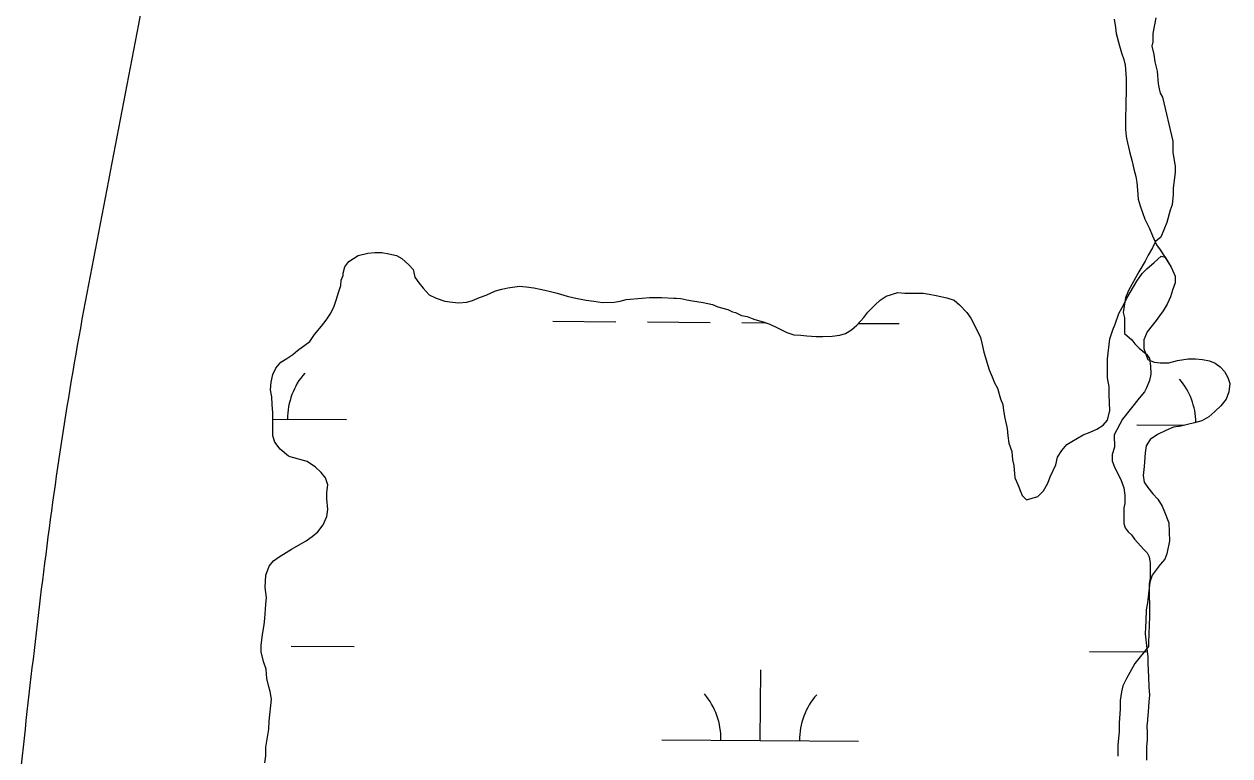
# Model space of a CAD drawing. Extents: x 3172231 to 3210228, y 940198 to 965780.
# Drawn here: x 3185694 to 3186308, y 960749 to 961121 of the extents above; entities that cross this region are included whole.
import ezdxf

# ---------------------------------------------------------------- set-up
doc = ezdxf.new("R2010")
doc.units = 0
for name, color, linetype in [('V-BORW-LINE', 7, 'Continuous'), ('V-SITE-VEGE', 7, 'Continuous'), ('V-TOPO-SHOR', 7, 'Continuous'), ('V-WETL-SWMP', 7, 'Continuous')]:
    doc.layers.add(name, color=color, linetype=linetype)

msp = doc.modelspace()

# ---------------------------------------------------------------- linework, layer by layer
at = {"layer": 'V-BORW-LINE'}
for points in [[(3185740.142, 961054.743), (3185767.409, 961196.121), (3185799.795, 961352.954)], [(3185696.066, 960771.213), (3185714.258, 960913.133), (3185740.142, 961054.743)], [(3185728.019, 960520.638), (3185693.072, 960628.475), (3185696.066, 960771.213)]]:
    msp.add_spline(points, degree=3, dxfattribs=at)
at = {"layer": 'V-SITE-VEGE'}
for points in [[(3186269.892, 961124.13), (3186268.323, 961116.153), (3186268.335, 961111.902), (3186267.811, 961109.776), (3186268.888, 961105.526), (3186269.431, 961101.809), (3186270.508, 961097.029), (3186271.061, 961090.654), (3186271.6, 961087.999), (3186272.138, 961085.876), (3186273.207, 961083.754), (3186278.593, 961061.449), (3186278.612, 961055.604), (3186279.697, 961048.7), (3186279.708, 961045.512), (3186278.669, 961037.537), (3186278.679, 961034.348), (3186278.165, 961029.031), (3186277.111, 961026.373), (3186275.538, 961019.991), (3186272.372, 961012.541), (3186269.722, 961010.407), (3186268.138, 961007.212), (3186266.025, 961003.487), (3186264.44, 961000.292), (3186261.267, 960994.969), (3186255.986, 960985.384), (3186254.403, 960981.659), (3186253.362, 960974.217), (3186253.903, 960971.562), (3186253.927, 960963.592), (3186257.659, 960960.413), (3186259.26, 960958.293), (3186261.392, 960956.176), (3186265.122, 960952.997), (3186266.723, 960950.878), (3186267.266, 960947.158), (3186267.28, 960942.909), (3186266.756, 960939.718), (3186265.175, 960935.993), (3186264.12, 960933.865), (3186261.472, 960930.668), (3186253.004, 960920.01), (3186248.779, 960912.027), (3186248.799, 960905.65), (3186247.749, 960901.926), (3186247.759, 960898.738), (3186248.832, 960895.553), (3186252.039, 960889.186), (3186253.649, 960884.94), (3186254.192, 960881.221)], [(3186254.192, 960881.221), (3186254.202, 960876.969), (3186253.68, 960874.844), (3186253.704, 960866.873), (3186254.243, 960864.749), (3186255.842, 960862.625), (3186257.444, 960861.038), (3186259.045, 960858.918), (3186263.844, 960853.618), (3186265.443, 960852.031), (3186266.512, 960849.907), (3186267.057, 960846.72), (3186267.078, 960839.28), (3186266.557, 960836.091), (3186266.611, 960819.617), (3186266.121, 960806.33), (3186266.127, 960804.204), (3186259.293, 960795.637), (3186254.917, 960788.078), (3186253.039, 960784.297), (3186252.422, 960781.152), (3186251.81, 960776.746), (3186251.822, 960772.345), (3186251.218, 960765.425), (3186251.232, 960761.024), (3186250.626, 960754.106), (3186250.644, 960748.445)]]:
    msp.add_lwpolyline(points, dxfattribs=at)
at = {"layer": 'V-TOPO-SHOR'}
for points in [[(3186248.756, 961123.526), (3186249.381, 961119.256), (3186249.797, 961116.202), (3186251.445, 961109.901), (3186252.473, 961106.444), (3186253.706, 961102.989), (3186254.327, 961100.142), (3186254.536, 961098.106), (3186254.755, 961093.224), (3186254.765, 961089.763), (3186254.777, 961086.101), (3186254.589, 961081.827), (3186254.597, 961078.57), (3186254.409, 961074.091), (3186254.421, 961070.632), (3186254.429, 961067.376), (3186254.849, 961063.919), (3186255.056, 961062.901), (3186255.47, 961060.665), (3186256.502, 961056.19), (3186257.941, 961051.107), (3186258.769, 961047.242), (3186259.799, 961043.38), (3186260.215, 961040.328), (3186260.635, 961036.463), (3186260.852, 961031.987), (3186261.88, 961028.53), (3186263.113, 961025.075), (3186264.343, 961021.822), (3186266.598, 961016.944), (3186268.237, 961013.288), (3186270.287, 961008.613), (3186272.128, 961006.178), (3186274.581, 961002.317), (3186277.649, 960997.24), (3186279.699, 960992.769), (3186279.71, 960989.31), (3186278.297, 960985.642), (3186277.291, 960982.179), (3186275.673, 960978.511), (3186273.65, 960975.046), (3186271.827, 960972.599), (3186270.002, 960970.149), (3186267.977, 960967.702), (3186265.544, 960964.437), (3186263.725, 960960.362), (3186263.739, 960955.885), (3186265.589, 960950.599), (3186265.791, 960950.396), (3186269.054, 960948.981), (3186272.107, 960948.586), (3186276.584, 960948.598), (3186280.852, 960949.833), (3186286.345, 960950.665), (3186290.009, 960950.677), (3186293.673, 960950.282), (3186297.134, 960949.682), (3186299.987, 960948.469), (3186302.639, 960946.646), (3186304.886, 960944.211), (3186306.522, 960941.166), (3186307.55, 960938.114), (3186306.952, 960933.84), (3186305.744, 960930.172), (3186302.905, 960926.705), (3186299.862, 960923.846), (3186296.819, 960921.19), (3186293.366, 960919.144), (3186289.501, 960918.114), (3186286.044, 960917.288), (3186282.587, 960916.465)], [(3186282.587, 960916.465), (3186278.927, 960915.842), (3186275.065, 960914.202), (3186270.799, 960912.154), (3186266.938, 960909.698), (3186264.915, 960906.436), (3186264.52, 960902.77), (3186263.932, 960895.85), (3186263.539, 960891.373), (3186263.956, 960887.914), (3186265.796, 960885.274), (3186268.452, 960882.026), (3186270.903, 960879.185), (3186273.154, 960875.732), (3186274.383, 960872.888), (3186276.437, 960867.196), (3186276.654, 960862.517), (3186276.871, 960858.04), (3186275.468, 960851.523), (3186274.461, 960848.67), (3186272.026, 960846.018), (3186267.975, 960840.509), (3186266.764, 960837.046), (3186265.974, 960829.513), (3186265.576, 960826.46), (3186264.976, 960822.998), (3186264.792, 960817.299), (3186264.597, 960814.042), (3186264.405, 960810.786), (3186265.243, 960803.26), (3186265.867, 960798.988), (3186265.877, 960795.731)], [(3186265.877, 960795.731), (3186266.109, 960788.692), (3186266.357, 960783.708), (3186266.613, 960779.599), (3186266.287, 960776.085), (3186265.949, 960771.104), (3186265.623, 960767.297), (3186265.617, 960766.709), (3186265.302, 960764.073), (3186265.56, 960760.262), (3186265.529, 960756.744), (3186265.204, 960753.227), (3186265.177, 960750.296), (3186265.144, 960746.485)]]:
    msp.add_lwpolyline(points, dxfattribs=at)
at = {"layer": 'V-WETL-SWMP'}
for p, q in [((3185963.34, 960969.785), (3185995.339, 960969.567)), ((3186011.339, 960969.458), (3186043.338, 960969.24)), ((3186059.338, 960969.131), (3186071.489, 960969.049)), ((3186118.631, 960968.728), (3186139.336, 960968.587)), ((3185820.958, 960920.011), (3185858.405, 960919.756)), ((3186260.303, 960917.02), (3186284.237, 960916.857)), ((3185830.212, 960804.513), (3185862.211, 960804.295)), ((3186236.11, 960801.75), (3186265.493, 960801.55)), ((3186068.734, 960756.459), (3186068.979, 960792.458)), ((3186018.735, 960756.799), (3186118.732, 960756.118))]:
    msp.add_line(p, q, dxfattribs=at)
for points in [[(3185819.713, 960934.893), (3185820, 960938.782), (3185820.885, 960942.674), (3185822.37, 960945.969), (3185825.052, 960948.968), (3185828.038, 960950.772), (3185831.022, 960952.876), (3185833.408, 960954.977), (3185839.675, 960959.484), (3185842.057, 960963.081), (3185845.633, 960967.28), (3185848.016, 960970.278), (3185850.398, 960973.875), (3185852.181, 960977.47), (3185853.069, 960980.464), (3185854.55, 960984.956), (3185855.438, 960987.95), (3185855.728, 960990.643), (3185856.618, 960993.038), (3185856.614, 960994.235), (3185857.501, 960997.528), (3185859.586, 961000.227), (3185864.362, 961003.233), (3185869.144, 961004.445), (3185872.733, 961004.755), (3185876.322, 961004.767), (3185879.913, 961004.18), (3185883.805, 961003.295), (3185886.501, 961001.808), (3185890.101, 960998.529), (3185892.203, 960996.143), (3185893.112, 960992.257), (3185895.216, 960989.273), (3185897.318, 960986.588), (3185900.32, 960983.307), (3185903.915, 960981.524)], [(3186218.986, 960896.687), (3186219.901, 960900.548), (3186222.103, 960904.105), (3186224.633, 960907.024), (3186227.18, 960908.66), (3186232.915, 960911.94), (3186236.428, 960913.267), (3186239.937, 960914.915), (3186243.121, 960916.879), (3186245.335, 960919.474), (3186246.559, 960924.302), (3186246.139, 960932.318), (3186246.087, 960936.489), (3186245.39, 960940.972), (3186245.27, 960950.597), (3186246.426, 960960.879), (3186247.975, 960965.39), (3186249.222, 960968.293), (3186251.08, 960973.771), (3186253.59, 960978.294), (3186255.155, 960981.522), (3186260.18, 960990.248), (3186263.02, 960994.133), (3186265.238, 960996.407), (3186269.048, 960999.663), (3186272.537, 961002.914), (3186274.581, 961002.318), (3186277.65, 960997.24), (3186279.699, 960992.77), (3186279.71, 960989.31), (3186278.297, 960985.643), (3186277.291, 960982.18), (3186275.674, 960978.512), (3186273.65, 960975.045), (3186271.827, 960972.598), (3186270.003, 960970.15), (3186267.976, 960967.701), (3186265.544, 960964.437), (3186263.725, 960960.361), (3186263.74, 960955.884), (3186265.588, 960950.599), (3186265.792, 960950.396), (3186269.053, 960948.982), (3186272.107, 960948.585), (3186276.584, 960948.599), (3186280.853, 960949.834), (3186286.345, 960950.665), (3186290.009, 960950.677), (3186293.673, 960950.281), (3186297.134, 960949.682), (3186299.987, 960948.47), (3186302.639, 960946.647), (3186304.885, 960944.212), (3186306.523, 960941.165), (3186307.55, 960938.115), (3186306.953, 960933.84), (3186305.744, 960930.173), (3186302.906, 960926.704), (3186299.862, 960923.845), (3186296.818, 960921.19), (3186293.365, 960919.144), (3186289.502, 960918.114), (3186286.045, 960917.289), (3186282.588, 960916.464), (3186278.927, 960915.842), (3186275.065, 960914.201), (3186270.798, 960912.153), (3186266.939, 960909.698), (3186264.915, 960906.436), (3186264.519, 960902.771), (3186263.931, 960895.85), (3186263.538, 960891.372), (3186263.956, 960887.914), (3186265.796, 960885.274), (3186268.452, 960882.026), (3186270.903, 960879.185), (3186273.153, 960875.733), (3186274.383, 960872.887), (3186276.436, 960867.196), (3186276.654, 960862.516), (3186276.872, 960858.039), (3186275.468, 960851.523), (3186274.46, 960848.67), (3186272.026, 960846.017), (3186267.974, 960840.509), (3186266.764, 960837.046), (3186265.974, 960829.514), (3186265.576, 960826.46), (3186264.977, 960822.998), (3186264.792, 960817.299), (3186264.598, 960814.043), (3186264.405, 960810.786), (3186265.243, 960803.259), (3186265.867, 960798.987), (3186265.878, 960795.731), (3186266.108, 960788.693), (3186266.357, 960783.707), (3186266.613, 960779.6), (3186266.288, 960776.085), (3186265.95, 960771.104), (3186265.623, 960767.296)], [(3185903.915, 960981.524), (3185908.406, 960980.042), (3185912.296, 960979.457), (3185915.288, 960979.167), (3185919.475, 960979.479), (3185922.463, 960980.386), (3185926.048, 960981.893), (3185929.334, 960983.1), (3185934.113, 960985.209), (3185937.401, 960986.117), (3185940.39, 960986.725), (3185946.369, 960987.641), (3185949.661, 960987.353), (3185953.551, 960986.767), (3185956.843, 960986.179), (3185960.734, 960985.294), (3185965.524, 960984.113), (3185970.614, 960982.634), (3185974.206, 960981.748), (3185980.192, 960980.57), (3185984.082, 960979.984), (3185988.571, 960979.4), (3185994.553, 960979.42), (3185997.542, 960980.027), (3186000.53, 960980.934), (3186008.604, 960981.558), (3186012.492, 960981.87), (3186018.474, 960981.889), (3186024.756, 960981.61), (3186025.953, 960981.613), (3186028.347, 960981.322), (3186031.34, 960980.733), (3186034.333, 960980.144), (3186039.72, 960979.264), (3186044.508, 960978.382), (3186047.204, 960977.194), (3186049.001, 960976.602), (3186052.294, 960975.715), (3186054.69, 960974.526), (3186056.187, 960974.232), (3186059.183, 960972.746), (3186062.176, 960972.157), (3186064.571, 960971.267), (3186066.069, 960970.674), (3186070.26, 960969.491), (3186073.554, 960968.305), (3186077.448, 960966.523), (3186082.242, 960964.145), (3186085.835, 960962.96), (3186089.425, 960962.672), (3186092.417, 960962.383), (3186097.204, 960962.099), (3186100.494, 960962.109), (3186105.28, 960962.125), (3186109.167, 960962.735), (3186112.155, 960963.642), (3186115.14, 960965.446), (3186117.825, 960967.848), (3186121.402, 960971.747), (3186123.487, 960974.446), (3186127.065, 960978.047), (3186129.749, 960980.448), (3186132.733, 960982.552), (3186138.71, 960984.365), (3186142.3, 960984.078), (3186148.282, 960984.097), (3186151.573, 960984.107), (3186154.566, 960983.519), (3186158.157, 960982.932), (3186163.545, 960981.752), (3186167.437, 960980.568), (3186170.137, 960978.184), (3186173.738, 960974.307), (3186175.842, 960971.323), (3186178.249, 960966.844), (3186180.659, 960961.467), (3186181.568, 960957.881), (3186182.477, 960953.995), (3186185.198, 960945.03), (3186186.705, 960941.446), (3186187.911, 960938.459), (3186189.415, 960935.771), (3186190.928, 960930.392), (3186192.134, 960927.405), (3186192.442, 960924.415), (3186193.053, 960920.528), (3186194.267, 960915.148), (3186194.577, 960911.56), (3186195.188, 960907.673), (3186196.697, 960903.49), (3186197.009, 960899.304), (3186197.617, 960896.314), (3186198.235, 960890.035), (3186199.741, 960886.75), (3186201.853, 960881.073), (3186204.127, 960878.855), (3186209.881, 960880.531), (3186212.733, 960883.454), (3186214.931, 960887.331), (3186216.174, 960890.556), (3186218.986, 960896.687)], [(3185816.766, 960745.111), (3185817.364, 960748.648), (3185817.308, 960753.139), (3185818.801, 960762.142), (3185819.07, 960766.317), (3185820.214, 960777.561), (3185819.604, 960781.447), (3185818.697, 960784.435), (3185817.788, 960788.022), (3185817.474, 960792.807), (3185816.267, 960796.093), (3185815.053, 960801.473), (3185815.043, 960804.763), (3185815.623, 960810.448), (3185816.505, 960815.237), (3185816.793, 960818.528), (3185817.369, 960825.709), (3185817.657, 960829.299), (3185817.042, 960834.382), (3185817.321, 960840.664), (3185819.102, 960845.157), (3185821.187, 960847.855), (3185824.171, 960849.959), (3185827.754, 960852.064), (3185830.44, 960853.867), (3185837.905, 960858.079), (3185840.889, 960860.182), (3185843.873, 960862.584), (3185846.553, 960866.182), (3185848.334, 960870.375), (3185848.921, 960873.967), (3185848.306, 960879.349), (3185848.295, 960882.639), (3185848.881, 960886.529), (3185847.673, 960890.115), (3185845.571, 960892.8), (3185842.571, 960895.483), (3185838.374, 960898.46), (3185829.692, 960900.826), (3185828.794, 960901.122), (3185824.595, 960904.698), (3185821.892, 960908.279), (3185820.984, 960911.566), (3185820.972, 960915.155), (3185820.961, 960918.745), (3185820.947, 960923.231), (3185820.634, 960927.418), (3185820.323, 960931.305), (3185820.018, 960933.099), (3185819.713, 960934.893)], [(3186265.623, 960767.296), (3186265.618, 960766.71), (3186265.301, 960764.074), (3186265.56, 960760.261), (3186265.529, 960756.743), (3186265.204, 960753.228), (3186265.178, 960750.296), (3186265.144, 960746.485)]]:
    msp.add_lwpolyline(points, dxfattribs=at)
for centre, start, end in [((3185863.651, 960920.195), 138.838163, 180.381821), ((3186255.064, 960917.531), 1.294369, 40.381823), ((3186013.495, 960757.309), 358.838165, 40.381823), ((3186123.979, 960756.557), 138.838163, 180.381821)]:
    msp.add_arc(centre, 35.246, start, end, dxfattribs=at)

doc.saveas('drawing.dxf')
